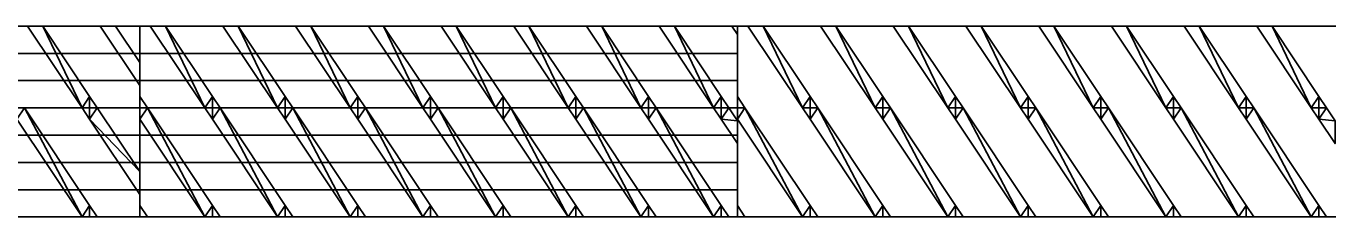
# Model space of a CAD drawing. Extents: x 1313964 to 1316843, y 2087046 to 2096619.
# Drawn here: x 1314369.78 to 1314391.57, y 2089130.72 to 2089133.91 of the extents above; entities that cross this region are included whole.
import ezdxf

# ---------------------------------------------------------------- set-up
doc = ezdxf.new("R2010")
doc.units = 0
doc.layers.add('B-Sub-Contour', color=7, linetype='Continuous')

msp = doc.modelspace()

# ---------------------------------------------------------------- linework, layer by layer
at = {"layer": 'B-Sub-Contour'}
for points in [[(1314403.686, 2089133.914), (1314358.687, 2089133.914)], [(1314371.687, 2089130.721), (1314371.687, 2089133.914)], [(1314381.686, 2089130.721), (1314381.686, 2089133.914)], [(1314371.687, 2089133.457), (1314358.687, 2089133.457)], [(1314381.686, 2089133.457), (1314371.687, 2089133.457)], [(1314371.687, 2089133.001), (1314358.687, 2089133.001)], [(1314381.686, 2089133.001), (1314371.687, 2089133.001)], [(1314371.687, 2089132.545), (1314358.687, 2089132.545)], [(1314381.686, 2089132.545), (1314371.687, 2089132.545)], [(1314371.687, 2089132.089), (1314358.687, 2089132.089)], [(1314381.686, 2089132.089), (1314371.687, 2089132.089)], [(1314371.687, 2089131.633), (1314358.687, 2089131.633)], [(1314381.686, 2089131.633), (1314371.687, 2089131.633)], [(1314371.687, 2089131.177), (1314358.687, 2089131.177)], [(1314381.686, 2089131.177), (1314371.687, 2089131.177)], [(1314403.686, 2089130.721), (1314358.687, 2089130.721)]]:
    msp.add_lwpolyline(points, dxfattribs=at)
for points in [[(1314370.721, 2089132.545), (1314370.064, 2089133.914), (1314369.809, 2089133.914), (1314370.721, 2089132.545)], [(1314370.721, 2089132.545), (1314370.849, 2089132.737), (1314370.064, 2089133.914), (1314370.721, 2089132.545)], [(1314371.28, 2089133.914), (1314371.025, 2089133.914), (1314371.687, 2089132.921), (1314371.687, 2089133.304)], [(1314372.775, 2089132.545), (1314372.118, 2089133.914), (1314371.862, 2089133.914), (1314372.775, 2089132.545)], [(1314372.775, 2089132.545), (1314372.903, 2089132.737), (1314372.118, 2089133.914), (1314372.775, 2089132.545)], [(1314373.991, 2089132.545), (1314373.334, 2089133.914), (1314373.079, 2089133.914), (1314373.991, 2089132.545)], [(1314373.991, 2089132.545), (1314374.119, 2089132.737), (1314373.334, 2089133.914), (1314373.991, 2089132.545)], [(1314375.207, 2089132.545), (1314374.551, 2089133.914), (1314374.295, 2089133.914), (1314375.207, 2089132.545)], [(1314375.207, 2089132.545), (1314375.335, 2089132.737), (1314374.551, 2089133.914), (1314375.207, 2089132.545)], [(1314376.424, 2089132.545), (1314375.767, 2089133.914), (1314375.512, 2089133.914), (1314376.424, 2089132.545)], [(1314376.424, 2089132.545), (1314376.551, 2089132.737), (1314375.767, 2089133.914), (1314376.424, 2089132.545)], [(1314377.64, 2089132.545), (1314376.983, 2089133.914), (1314376.728, 2089133.914), (1314377.64, 2089132.545)], [(1314377.64, 2089132.545), (1314377.768, 2089132.737), (1314376.983, 2089133.914), (1314377.64, 2089132.545)], [(1314378.856, 2089132.545), (1314378.199, 2089133.914), (1314377.944, 2089133.914), (1314378.856, 2089132.545)], [(1314378.856, 2089132.545), (1314378.984, 2089132.737), (1314378.199, 2089133.914), (1314378.856, 2089132.545)], [(1314380.072, 2089132.545), (1314379.416, 2089133.914), (1314379.16, 2089133.914), (1314380.072, 2089132.545)], [(1314380.072, 2089132.545), (1314380.2, 2089132.737), (1314379.416, 2089133.914), (1314380.072, 2089132.545)], [(1314381.289, 2089132.545), (1314380.632, 2089133.914), (1314380.376, 2089133.914), (1314381.289, 2089132.545)], [(1314381.289, 2089132.545), (1314381.416, 2089132.737), (1314380.632, 2089133.914), (1314381.289, 2089132.545)], [(1314381.686, 2089133.773), (1314381.686, 2089133.914), (1314381.593, 2089133.914), (1314381.686, 2089133.773)], [(1314382.775, 2089132.545), (1314382.118, 2089133.914), (1314381.862, 2089133.914), (1314382.775, 2089132.545)], [(1314382.775, 2089132.545), (1314382.903, 2089132.737), (1314382.118, 2089133.914), (1314382.775, 2089132.545)], [(1314383.991, 2089132.545), (1314383.334, 2089133.914), (1314383.079, 2089133.914), (1314383.991, 2089132.545)], [(1314383.991, 2089132.545), (1314384.119, 2089132.737), (1314383.334, 2089133.914), (1314383.991, 2089132.545)], [(1314385.207, 2089132.545), (1314384.551, 2089133.914), (1314384.295, 2089133.914), (1314385.207, 2089132.545)], [(1314385.207, 2089132.545), (1314385.335, 2089132.737), (1314384.551, 2089133.914), (1314385.207, 2089132.545)], [(1314386.424, 2089132.545), (1314385.767, 2089133.914), (1314385.511, 2089133.914), (1314386.424, 2089132.545)], [(1314386.424, 2089132.545), (1314386.551, 2089132.737), (1314385.767, 2089133.914), (1314386.424, 2089132.545)], [(1314387.64, 2089132.545), (1314386.983, 2089133.914), (1314386.728, 2089133.914), (1314387.64, 2089132.545)], [(1314387.64, 2089132.545), (1314387.768, 2089132.737), (1314386.983, 2089133.914), (1314387.64, 2089132.545)], [(1314388.856, 2089132.545), (1314388.199, 2089133.914), (1314387.944, 2089133.914), (1314388.856, 2089132.545)], [(1314388.856, 2089132.545), (1314388.984, 2089132.737), (1314388.199, 2089133.914), (1314388.856, 2089132.545)], [(1314390.072, 2089132.545), (1314389.416, 2089133.914), (1314389.16, 2089133.914), (1314390.072, 2089132.545)], [(1314390.072, 2089132.545), (1314390.2, 2089132.737), (1314389.416, 2089133.914), (1314390.072, 2089132.545)], [(1314391.288, 2089132.545), (1314390.632, 2089133.914), (1314390.376, 2089133.914), (1314391.288, 2089132.545)], [(1314391.288, 2089132.545), (1314391.416, 2089132.737), (1314390.632, 2089133.914), (1314391.288, 2089132.545)], [(1314370.721, 2089132.545), (1314370.849, 2089132.545), (1314370.849, 2089132.737), (1314370.721, 2089132.545)], [(1314370.976, 2089132.545), (1314370.849, 2089132.545), (1314370.849, 2089132.737), (1314370.976, 2089132.545)], [(1314371.814, 2089132.545), (1314371.687, 2089132.545), (1314371.687, 2089132.737), (1314371.814, 2089132.545)], [(1314372.775, 2089132.545), (1314372.903, 2089132.545), (1314372.903, 2089132.737), (1314372.775, 2089132.545)], [(1314373.03, 2089132.545), (1314372.903, 2089132.545), (1314372.903, 2089132.737), (1314373.03, 2089132.545)], [(1314373.991, 2089132.545), (1314374.119, 2089132.545), (1314374.119, 2089132.737), (1314373.991, 2089132.545)], [(1314374.247, 2089132.545), (1314374.119, 2089132.545), (1314374.119, 2089132.737), (1314374.247, 2089132.545)], [(1314375.207, 2089132.545), (1314375.335, 2089132.545), (1314375.335, 2089132.737), (1314375.207, 2089132.545)], [(1314375.463, 2089132.545), (1314375.335, 2089132.545), (1314375.335, 2089132.737), (1314375.463, 2089132.545)], [(1314376.424, 2089132.545), (1314376.551, 2089132.545), (1314376.551, 2089132.737), (1314376.424, 2089132.545)], [(1314376.679, 2089132.545), (1314376.551, 2089132.545), (1314376.551, 2089132.737), (1314376.679, 2089132.545)], [(1314377.64, 2089132.545), (1314377.768, 2089132.545), (1314377.768, 2089132.737), (1314377.64, 2089132.545)], [(1314377.895, 2089132.545), (1314377.768, 2089132.545), (1314377.768, 2089132.737), (1314377.895, 2089132.545)], [(1314378.856, 2089132.545), (1314378.984, 2089132.545), (1314378.984, 2089132.737), (1314378.856, 2089132.545)], [(1314379.111, 2089132.545), (1314378.984, 2089132.545), (1314378.984, 2089132.737), (1314379.111, 2089132.545)], [(1314380.072, 2089132.545), (1314380.2, 2089132.545), (1314380.2, 2089132.737), (1314380.072, 2089132.545)], [(1314380.328, 2089132.545), (1314380.2, 2089132.545), (1314380.2, 2089132.737), (1314380.328, 2089132.545)], [(1314381.289, 2089132.545), (1314381.416, 2089132.545), (1314381.416, 2089132.737), (1314381.289, 2089132.545)], [(1314381.544, 2089132.545), (1314381.416, 2089132.545), (1314381.416, 2089132.737), (1314381.544, 2089132.545)], [(1314381.814, 2089132.545), (1314381.686, 2089132.545), (1314381.686, 2089132.737), (1314381.814, 2089132.545)], [(1314382.775, 2089132.545), (1314382.903, 2089132.545), (1314382.903, 2089132.737), (1314382.775, 2089132.545)], [(1314383.03, 2089132.545), (1314382.903, 2089132.545), (1314382.903, 2089132.737), (1314383.03, 2089132.545)], [(1314383.991, 2089132.545), (1314384.119, 2089132.545), (1314384.119, 2089132.737), (1314383.991, 2089132.545)], [(1314384.247, 2089132.545), (1314384.119, 2089132.545), (1314384.119, 2089132.737), (1314384.247, 2089132.545)], [(1314385.207, 2089132.545), (1314385.335, 2089132.545), (1314385.335, 2089132.737), (1314385.207, 2089132.545)], [(1314385.463, 2089132.545), (1314385.335, 2089132.545), (1314385.335, 2089132.737), (1314385.463, 2089132.545)], [(1314386.424, 2089132.545), (1314386.551, 2089132.545), (1314386.551, 2089132.737), (1314386.424, 2089132.545)], [(1314386.679, 2089132.545), (1314386.551, 2089132.545), (1314386.551, 2089132.737), (1314386.679, 2089132.545)], [(1314387.64, 2089132.545), (1314387.768, 2089132.545), (1314387.768, 2089132.737), (1314387.64, 2089132.545)], [(1314387.895, 2089132.545), (1314387.768, 2089132.545), (1314387.768, 2089132.737), (1314387.895, 2089132.545)], [(1314388.856, 2089132.545), (1314388.984, 2089132.545), (1314388.984, 2089132.737), (1314388.856, 2089132.545)], [(1314389.111, 2089132.545), (1314388.984, 2089132.545), (1314388.984, 2089132.737), (1314389.111, 2089132.545)], [(1314390.072, 2089132.545), (1314390.2, 2089132.545), (1314390.2, 2089132.737), (1314390.072, 2089132.545)], [(1314390.328, 2089132.545), (1314390.2, 2089132.545), (1314390.2, 2089132.737), (1314390.328, 2089132.545)], [(1314391.288, 2089132.545), (1314391.416, 2089132.545), (1314391.416, 2089132.737), (1314391.288, 2089132.545)], [(1314391.544, 2089132.545), (1314391.416, 2089132.545), (1314391.416, 2089132.737), (1314391.544, 2089132.545)], [(1314370.721, 2089130.721), (1314369.76, 2089132.545), (1314369.632, 2089132.354), (1314370.721, 2089130.721)], [(1314370.721, 2089130.721), (1314370.849, 2089130.913), (1314369.76, 2089132.545), (1314370.721, 2089130.721)], [(1314370.849, 2089132.545), (1314370.849, 2089132.354), (1314370.721, 2089132.545), (1314370.849, 2089132.545)], [(1314370.976, 2089132.545), (1314370.849, 2089132.545), (1314370.849, 2089132.354), (1314370.976, 2089132.545)], [(1314370.849, 2089132.354), (1314371.687, 2089131.48), (1314370.976, 2089132.545), (1314370.849, 2089132.354)], [(1314371.814, 2089132.545), (1314371.687, 2089132.545), (1314371.687, 2089132.354), (1314371.814, 2089132.545)], [(1314372.775, 2089130.721), (1314371.814, 2089132.545), (1314371.687, 2089132.354), (1314372.775, 2089130.721)], [(1314372.775, 2089130.721), (1314372.903, 2089130.913), (1314371.814, 2089132.545), (1314372.775, 2089130.721)], [(1314372.903, 2089132.545), (1314372.903, 2089132.354), (1314372.775, 2089132.545), (1314372.903, 2089132.545)], [(1314373.03, 2089132.545), (1314372.903, 2089132.545), (1314372.903, 2089132.354), (1314373.03, 2089132.545)], [(1314373.991, 2089130.721), (1314373.03, 2089132.545), (1314372.903, 2089132.354), (1314373.991, 2089130.721)], [(1314373.991, 2089130.721), (1314374.119, 2089130.913), (1314373.03, 2089132.545), (1314373.991, 2089130.721)], [(1314374.119, 2089132.545), (1314374.119, 2089132.354), (1314373.991, 2089132.545), (1314374.119, 2089132.545)], [(1314374.247, 2089132.545), (1314374.119, 2089132.545), (1314374.119, 2089132.354), (1314374.247, 2089132.545)], [(1314375.207, 2089130.721), (1314374.247, 2089132.545), (1314374.119, 2089132.354), (1314375.207, 2089130.721)], [(1314375.207, 2089130.721), (1314375.335, 2089130.913), (1314374.247, 2089132.545), (1314375.207, 2089130.721)], [(1314375.335, 2089132.545), (1314375.335, 2089132.354), (1314375.207, 2089132.545), (1314375.335, 2089132.545)], [(1314375.463, 2089132.545), (1314375.335, 2089132.545), (1314375.335, 2089132.354), (1314375.463, 2089132.545)], [(1314376.424, 2089130.721), (1314375.463, 2089132.545), (1314375.335, 2089132.354), (1314376.424, 2089130.721)], [(1314376.424, 2089130.721), (1314376.551, 2089130.913), (1314375.463, 2089132.545), (1314376.424, 2089130.721)], [(1314376.551, 2089132.545), (1314376.551, 2089132.354), (1314376.424, 2089132.545), (1314376.551, 2089132.545)], [(1314376.679, 2089132.545), (1314376.551, 2089132.545), (1314376.551, 2089132.354), (1314376.679, 2089132.545)], [(1314377.64, 2089130.721), (1314376.679, 2089132.545), (1314376.551, 2089132.354), (1314377.64, 2089130.721)], [(1314377.64, 2089130.721), (1314377.768, 2089130.913), (1314376.679, 2089132.545), (1314377.64, 2089130.721)], [(1314377.768, 2089132.545), (1314377.768, 2089132.354), (1314377.64, 2089132.545), (1314377.768, 2089132.545)], [(1314377.895, 2089132.545), (1314377.768, 2089132.545), (1314377.768, 2089132.354), (1314377.895, 2089132.545)], [(1314378.856, 2089130.721), (1314377.895, 2089132.545), (1314377.768, 2089132.354), (1314378.856, 2089130.721)], [(1314378.856, 2089130.721), (1314378.984, 2089130.913), (1314377.895, 2089132.545), (1314378.856, 2089130.721)], [(1314378.984, 2089132.545), (1314378.984, 2089132.354), (1314378.856, 2089132.545), (1314378.984, 2089132.545)], [(1314379.111, 2089132.545), (1314378.984, 2089132.545), (1314378.984, 2089132.354), (1314379.111, 2089132.545)], [(1314380.072, 2089130.721), (1314379.111, 2089132.545), (1314378.984, 2089132.354), (1314380.072, 2089130.721)], [(1314380.072, 2089130.721), (1314380.2, 2089130.913), (1314379.111, 2089132.545), (1314380.072, 2089130.721)], [(1314380.2, 2089132.545), (1314380.2, 2089132.354), (1314380.072, 2089132.545), (1314380.2, 2089132.545)], [(1314380.328, 2089132.545), (1314380.2, 2089132.545), (1314380.2, 2089132.354), (1314380.328, 2089132.545)], [(1314381.289, 2089130.721), (1314380.328, 2089132.545), (1314380.2, 2089132.354), (1314381.289, 2089130.721)], [(1314381.289, 2089130.721), (1314381.416, 2089130.913), (1314380.328, 2089132.545), (1314381.289, 2089130.721)], [(1314381.416, 2089132.545), (1314381.416, 2089132.354), (1314381.289, 2089132.545), (1314381.416, 2089132.545)], [(1314381.544, 2089132.545), (1314381.416, 2089132.545), (1314381.416, 2089132.354), (1314381.544, 2089132.545)], [(1314381.416, 2089132.354), (1314381.686, 2089132.331), (1314381.544, 2089132.545), (1314381.416, 2089132.354)], [(1314381.814, 2089132.545), (1314381.686, 2089132.545), (1314381.686, 2089132.354), (1314381.814, 2089132.545)], [(1314382.775, 2089130.721), (1314381.814, 2089132.545), (1314381.686, 2089132.354), (1314382.775, 2089130.721)], [(1314382.775, 2089130.721), (1314382.903, 2089130.913), (1314381.814, 2089132.545), (1314382.775, 2089130.721)], [(1314382.903, 2089132.545), (1314382.903, 2089132.354), (1314382.775, 2089132.545), (1314382.903, 2089132.545)], [(1314383.03, 2089132.545), (1314382.903, 2089132.545), (1314382.903, 2089132.354), (1314383.03, 2089132.545)], [(1314383.991, 2089130.721), (1314383.03, 2089132.545), (1314382.903, 2089132.354), (1314383.991, 2089130.721)], [(1314383.991, 2089130.721), (1314384.119, 2089130.913), (1314383.03, 2089132.545), (1314383.991, 2089130.721)], [(1314384.119, 2089132.545), (1314384.119, 2089132.354), (1314383.991, 2089132.545), (1314384.119, 2089132.545)], [(1314384.247, 2089132.545), (1314384.119, 2089132.545), (1314384.119, 2089132.354), (1314384.247, 2089132.545)], [(1314385.207, 2089130.721), (1314384.247, 2089132.545), (1314384.119, 2089132.354), (1314385.207, 2089130.721)], [(1314385.207, 2089130.721), (1314385.335, 2089130.913), (1314384.247, 2089132.545), (1314385.207, 2089130.721)], [(1314385.335, 2089132.545), (1314385.335, 2089132.354), (1314385.207, 2089132.545), (1314385.335, 2089132.545)], [(1314385.463, 2089132.545), (1314385.335, 2089132.545), (1314385.335, 2089132.354), (1314385.463, 2089132.545)], [(1314386.424, 2089130.721), (1314385.463, 2089132.545), (1314385.335, 2089132.354), (1314386.424, 2089130.721)], [(1314386.424, 2089130.721), (1314386.551, 2089130.913), (1314385.463, 2089132.545), (1314386.424, 2089130.721)], [(1314386.551, 2089132.545), (1314386.551, 2089132.354), (1314386.424, 2089132.545), (1314386.551, 2089132.545)], [(1314386.679, 2089132.545), (1314386.551, 2089132.545), (1314386.551, 2089132.354), (1314386.679, 2089132.545)], [(1314387.64, 2089130.721), (1314386.679, 2089132.545), (1314386.551, 2089132.354), (1314387.64, 2089130.721)], [(1314387.64, 2089130.721), (1314387.768, 2089130.913), (1314386.679, 2089132.545), (1314387.64, 2089130.721)], [(1314387.768, 2089132.545), (1314387.768, 2089132.354), (1314387.64, 2089132.545), (1314387.768, 2089132.545)], [(1314387.895, 2089132.545), (1314387.768, 2089132.545), (1314387.768, 2089132.354), (1314387.895, 2089132.545)], [(1314388.856, 2089130.721), (1314387.895, 2089132.545), (1314387.768, 2089132.354), (1314388.856, 2089130.721)], [(1314388.856, 2089130.721), (1314388.984, 2089130.913), (1314387.895, 2089132.545), (1314388.856, 2089130.721)], [(1314388.984, 2089132.545), (1314388.984, 2089132.354), (1314388.856, 2089132.545), (1314388.984, 2089132.545)], [(1314389.111, 2089132.545), (1314388.984, 2089132.545), (1314388.984, 2089132.354), (1314389.111, 2089132.545)], [(1314390.072, 2089130.721), (1314389.111, 2089132.545), (1314388.984, 2089132.354), (1314390.072, 2089130.721)], [(1314390.072, 2089130.721), (1314390.2, 2089130.913), (1314389.111, 2089132.545), (1314390.072, 2089130.721)], [(1314390.2, 2089132.545), (1314390.2, 2089132.354), (1314390.072, 2089132.545), (1314390.2, 2089132.545)], [(1314390.328, 2089132.545), (1314390.2, 2089132.545), (1314390.2, 2089132.354), (1314390.328, 2089132.545)], [(1314391.288, 2089130.721), (1314390.328, 2089132.545), (1314390.2, 2089132.354), (1314391.288, 2089130.721)], [(1314391.288, 2089130.721), (1314391.416, 2089130.913), (1314390.328, 2089132.545), (1314391.288, 2089130.721)], [(1314391.416, 2089132.545), (1314391.416, 2089132.354), (1314391.288, 2089132.545), (1314391.416, 2089132.545)], [(1314391.544, 2089132.545), (1314391.416, 2089132.545), (1314391.416, 2089132.354), (1314391.544, 2089132.545)], [(1314391.416, 2089132.354), (1314391.686, 2089132.331), (1314391.544, 2089132.545), (1314391.416, 2089132.354)], [(1314370.849, 2089132.354), (1314371.687, 2089131.098), (1314371.687, 2089131.48), (1314370.849, 2089132.354)], [(1314381.416, 2089132.354), (1314381.686, 2089131.949), (1314381.686, 2089132.331), (1314381.416, 2089132.354)], [(1314391.416, 2089132.354), (1314391.686, 2089131.949), (1314391.686, 2089132.331), (1314391.416, 2089132.354)], [(1314370.721, 2089130.721), (1314370.849, 2089130.721), (1314370.849, 2089130.913), (1314370.721, 2089130.721)], [(1314370.976, 2089130.721), (1314370.849, 2089130.721), (1314370.849, 2089130.913), (1314370.976, 2089130.721)], [(1314371.814, 2089130.721), (1314371.687, 2089130.721), (1314371.687, 2089130.913), (1314371.814, 2089130.721)], [(1314372.775, 2089130.721), (1314372.903, 2089130.721), (1314372.903, 2089130.913), (1314372.775, 2089130.721)], [(1314373.03, 2089130.721), (1314372.903, 2089130.721), (1314372.903, 2089130.913), (1314373.03, 2089130.721)], [(1314373.991, 2089130.721), (1314374.119, 2089130.721), (1314374.119, 2089130.913), (1314373.991, 2089130.721)], [(1314374.247, 2089130.721), (1314374.119, 2089130.721), (1314374.119, 2089130.913), (1314374.247, 2089130.721)], [(1314375.207, 2089130.721), (1314375.335, 2089130.721), (1314375.335, 2089130.913), (1314375.207, 2089130.721)], [(1314375.463, 2089130.721), (1314375.335, 2089130.721), (1314375.335, 2089130.913), (1314375.463, 2089130.721)], [(1314376.424, 2089130.721), (1314376.551, 2089130.721), (1314376.551, 2089130.913), (1314376.424, 2089130.721)], [(1314376.679, 2089130.721), (1314376.551, 2089130.721), (1314376.551, 2089130.913), (1314376.679, 2089130.721)], [(1314377.64, 2089130.721), (1314377.768, 2089130.721), (1314377.768, 2089130.913), (1314377.64, 2089130.721)], [(1314377.895, 2089130.721), (1314377.768, 2089130.721), (1314377.768, 2089130.913), (1314377.895, 2089130.721)], [(1314378.856, 2089130.721), (1314378.984, 2089130.721), (1314378.984, 2089130.913), (1314378.856, 2089130.721)], [(1314379.111, 2089130.721), (1314378.984, 2089130.721), (1314378.984, 2089130.913), (1314379.111, 2089130.721)], [(1314380.072, 2089130.721), (1314380.2, 2089130.721), (1314380.2, 2089130.913), (1314380.072, 2089130.721)], [(1314380.328, 2089130.721), (1314380.2, 2089130.721), (1314380.2, 2089130.913), (1314380.328, 2089130.721)], [(1314381.289, 2089130.721), (1314381.416, 2089130.721), (1314381.416, 2089130.913), (1314381.289, 2089130.721)], [(1314381.544, 2089130.721), (1314381.416, 2089130.721), (1314381.416, 2089130.913), (1314381.544, 2089130.721)], [(1314381.814, 2089130.721), (1314381.686, 2089130.721), (1314381.686, 2089130.913), (1314381.814, 2089130.721)], [(1314382.775, 2089130.721), (1314382.903, 2089130.721), (1314382.903, 2089130.913), (1314382.775, 2089130.721)], [(1314383.03, 2089130.721), (1314382.903, 2089130.721), (1314382.903, 2089130.913), (1314383.03, 2089130.721)], [(1314383.991, 2089130.721), (1314384.119, 2089130.721), (1314384.119, 2089130.913), (1314383.991, 2089130.721)], [(1314384.247, 2089130.721), (1314384.119, 2089130.721), (1314384.119, 2089130.913), (1314384.247, 2089130.721)], [(1314385.207, 2089130.721), (1314385.335, 2089130.721), (1314385.335, 2089130.913), (1314385.207, 2089130.721)], [(1314385.463, 2089130.721), (1314385.335, 2089130.721), (1314385.335, 2089130.913), (1314385.463, 2089130.721)], [(1314386.424, 2089130.721), (1314386.551, 2089130.721), (1314386.551, 2089130.913), (1314386.424, 2089130.721)], [(1314386.679, 2089130.721), (1314386.551, 2089130.721), (1314386.551, 2089130.913), (1314386.679, 2089130.721)], [(1314387.64, 2089130.721), (1314387.768, 2089130.721), (1314387.768, 2089130.913), (1314387.64, 2089130.721)], [(1314387.895, 2089130.721), (1314387.768, 2089130.721), (1314387.768, 2089130.913), (1314387.895, 2089130.721)], [(1314388.856, 2089130.721), (1314388.984, 2089130.721), (1314388.984, 2089130.913), (1314388.856, 2089130.721)], [(1314389.111, 2089130.721), (1314388.984, 2089130.721), (1314388.984, 2089130.913), (1314389.111, 2089130.721)], [(1314390.072, 2089130.721), (1314390.2, 2089130.721), (1314390.2, 2089130.913), (1314390.072, 2089130.721)], [(1314390.328, 2089130.721), (1314390.2, 2089130.721), (1314390.2, 2089130.913), (1314390.328, 2089130.721)], [(1314391.288, 2089130.721), (1314391.416, 2089130.721), (1314391.416, 2089130.913), (1314391.288, 2089130.721)], [(1314391.544, 2089130.721), (1314391.416, 2089130.721), (1314391.416, 2089130.913), (1314391.544, 2089130.721)]]:
    msp.add_lwpolyline(points, close=True, dxfattribs=at)

doc.saveas('drawing.dxf')
